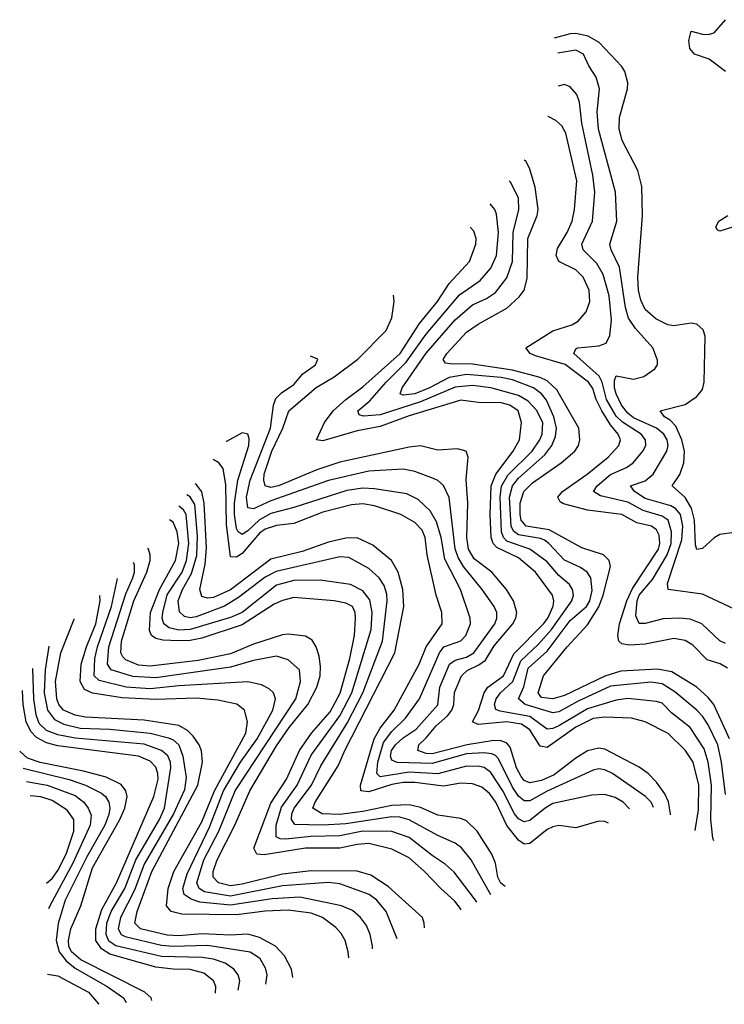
# Model space of a CAD drawing. Header units: inches. Extents: x 884549 to 1028252, y 526810 to 653624.
# Tile 557 of 656: x 966837 to 969286, y 532608 to 536030. Entities that reach past the tile are written whole.
import ezdxf

# ---------------------------------------------------------------- set-up
doc = ezdxf.new("R2010")
doc.units = ezdxf.units.IN
doc.header["$MEASUREMENT"] = 0
doc.layers.add('A9563', color=7, linetype='Continuous')

msp = doc.modelspace()

# ---------------------------------------------------------------- linework, layer by layer
at = {"layer": 'A9563', "color": 5}
for points, elevation in [([(969290, 535849.6), (969232.6, 535892.6), (969181.7, 535910), (969165.8, 535930), (969162.4, 535957.6), (969170, 535990.6), (969210, 535979.3), (969230, 535978.4), (969250, 535984.4), (969289.5, 536030)], 2180), ([(969370, 534254.8), (969270, 534241.2), (969250, 534229.7), (969210, 534191.7), (969190, 534188.8), (969184.9, 534204.9), (969181.7, 534290), (969171.7, 534331.7), (969149.1, 534369.1), (969104.7, 534410), (969130.6, 534449.4), (969144.8, 534490), (969147.1, 534530), (969137.7, 534570), (969117.1, 534617.1), (969097.7, 534637.7), (969078, 534650), (969063, 534670), (969150, 534692.9), (969190, 534719.8), (969210, 534745.2), (969215.6, 534770), (969219.3, 534930), (969212.2, 534952.2), (969190, 534971.8), (969170, 534975.2), (969110, 534966.1), (969089.7, 534970), (969048, 534990), (969010, 535022.7), (968995.6, 535055.6), (968987.5, 535090), (968985, 535135), (969001.5, 535350), (968999.2, 535450), (968985.3, 535505.3), (968930.6, 535610), (968920.7, 535650), (968921.9, 535690), (968948.8, 535790), (968949.9, 535810), (968939.3, 535850), (968930, 535866.8), (968850.2, 535950.2), (968812.3, 535972.3), (968770, 535981.8), (968750, 535981), (968694.4, 535965.8)], 2220), ([(969321.4, 533981.4), (969210, 534033.4), (969089.9, 534049.9), (969088.5, 534070), (969137.8, 534222.2), (969141.2, 534270), (969133.4, 534310), (969116.9, 534330), (969100.2, 534340.2), (969010, 534366.3), (968973, 534390), (968959.8, 534410), (969010, 534427.6), (969038.5, 534450), (969086.1, 534530), (969090.2, 534550), (969087.1, 534570), (969075.8, 534590), (969049.8, 534609.8), (968970, 534646.6), (968950, 534662.4), (968928.8, 534690), (968909.3, 534730), (968904.5, 534750), (968903.8, 534776.2), (968910, 534792.5), (968970, 534781.1), (969005.6, 534790), (969044, 534816), (969053.1, 534830), (969052.9, 534847.1), (969037.5, 534890), (968977.2, 534957.2), (968952.5, 534992.5), (968942.4, 535030), (968921.3, 535170), (968892.9, 535230), (968887.8, 535250), (968911.7, 535330), (968908, 535430), (968848.3, 535650), (968844.3, 535710), (968851.7, 535790), (968840.4, 535830), (968814.7, 535870), (968796.7, 535910), (968770, 535924.6), (968707.1, 535913.4)], 2240), ([(969290, 533862), (969270, 533871.3), (969207.8, 533930), (969166.6, 533946.6), (969130, 533950.5), (969072.6, 533947.4), (969010, 533931), (968990, 533931.4), (968977.7, 533957.7), (968982.6, 534010), (968990.2, 534030), (969035.6, 534084.4), (969086.7, 534170), (969100.7, 534210), (969102, 534250), (969090.5, 534290), (969070, 534304.9), (969003.6, 534323.6), (968950, 534352.9), (968855.3, 534375.3), (968831.3, 534390), (968843.2, 534410), (968890, 534449.7), (968946.1, 534473.9), (968968.3, 534490), (969002, 534530), (969012.3, 534550), (969011.3, 534570), (968996.9, 534590), (968931.6, 534631.6), (968910, 534652.4), (968876.3, 534710), (968860.9, 534770), (968850.9, 534790.9), (968762.2, 534870), (968770, 534885.7), (968777, 534890), (968850, 534896.4), (968874.6, 534905.4), (968887.5, 534932.5), (968893.5, 534986.5), (968885.3, 535070), (968864.4, 535144.4), (968842.5, 535182.5), (968794.5, 535230), (968789.9, 535249.9), (968827, 535330), (968835.4, 535430), (968828.8, 535490), (968791, 535670), (968782.9, 535742.9), (968773.3, 535770), (968750, 535796.4), (968730, 535804.5), (968707.7, 535799.4)], 2260), ([(969296.7, 533776.7), (969270.8, 533790.8), (969225.7, 533805.7), (969175.9, 533855.9), (969150, 533871.8), (969110, 533879.6), (969010, 533859.9), (968956.6, 533856.6), (968930, 533860.7), (968918.8, 533870), (968915.7, 533890), (968921.4, 533930), (968947, 534010), (968966.9, 534053.1), (969056.6, 534190), (969061.6, 534210), (969059, 534239), (969050, 534257.4), (969032.1, 534270), (968981.8, 534281.8), (968930, 534310.2), (968810, 534325), (968727.2, 534347.2), (968714.7, 534354.7), (968707, 534370), (968723.4, 534390), (968809.2, 534450.8), (968882.3, 534510), (968919, 534550), (968925, 534570), (968916.3, 534590), (968890, 534621.7), (968860.5, 534670), (968840.7, 534710), (968828.7, 534748.7), (968813.1, 534770), (968732.1, 534832.1), (968630, 534861.5), (968610.6, 534870), (968595.6, 534890), (968690, 534948.6), (968756, 534970), (968777.9, 534982.1), (968805.8, 535014.2), (968817.8, 535050), (968816.1, 535090), (968795.4, 535135.4), (968770, 535161), (968710, 535189.9), (968701.5, 535210), (968705.4, 535234.6), (968739.1, 535290), (968756.4, 535330), (968764.7, 535370), (968772.7, 535470), (968735.4, 535635.4), (968721.3, 535661.3), (968699.9, 535679.9), (968673.4, 535693.4), (968672.6, 535693.6)], 2280), ([(969303.3, 533530), (969249.6, 533650), (969230, 533674.5), (969190.3, 533710), (969103.1, 533763.1), (969052.9, 533772.9), (968925.9, 533765.9), (968870, 533748.6), (968730, 533681.4), (968690, 533670), (968650, 533674.2), (968639, 533690), (968657.6, 533750), (968739, 533850), (968810, 533926.9), (968850, 533989), (968865, 534030), (968890.2, 534130), (968885.8, 534150), (968866.3, 534170), (968790, 534194.5), (968676.7, 534256.7), (968597.1, 534270), (968580, 534290), (968575.6, 534310), (968576.3, 534350), (968589, 534390), (968619.2, 534420.8), (968718.6, 534490), (968765.9, 534530), (968778.4, 534550), (968784, 534570), (968780.5, 534610), (968703, 534743), (968670, 534775.2), (968646, 534786), (968550, 534811.7), (968410, 534833.2), (968333.4, 534833.4), (968316.6, 534836.6), (968308.8, 534848.8), (968321, 534870), (968390, 534943.7), (968430, 534971.8), (968530, 535027.2), (968573, 535067), (968589.7, 535090.3), (968600.5, 535130), (968602.3, 535270), (968635, 535350), (968638.3, 535370), (968628, 535448), (968609.5, 535510), (968596.6, 535536.6), (968590.3, 535542)], 2320), ([(969290, 533336.9), (969275.3, 533450), (969262.5, 533510), (969230, 533579.4), (969210, 533609.9), (969190, 533630.3), (969113.5, 533693.5), (969070, 533721.7), (969030, 533727), (968890, 533713.4), (968778.1, 533661.9), (968710, 533624.7), (968690, 533621), (968593.1, 533650), (968570.8, 533670), (968588.7, 533711.3), (968604.4, 533775.6), (968670, 533835.4), (968750, 533941.9), (968806.5, 533990), (968818.3, 534010), (968825.8, 534045.8), (968821.9, 534090), (968809.2, 534110), (968785.8, 534125.8), (968730, 534151.1), (968675.8, 534210), (968660.5, 534220.5), (968646.9, 534226.9), (968570, 534239.3), (968552.6, 534252.6), (968545.2, 534270), (968538.7, 534370), (968549.6, 534410), (968570, 534436.2), (968662.2, 534517.8), (968685.9, 534550), (968698.8, 534581.2), (968702, 534610), (968693.3, 534650), (968667.8, 534707.8), (968650.3, 534730), (968622.1, 534750), (968550, 534778.3), (968510, 534786.1), (968390, 534796.9), (968330, 534786.7), (968261.2, 534750), (968210, 534729.4), (968170, 534724.8), (968158.7, 534730), (968165.7, 534750), (968250, 534870.8), (968350, 534986.7), (968410, 535038.8), (968459, 535061), (968490, 535081.3), (968530, 535132.3), (968549.4, 535190), (968552, 535290), (968572.1, 535370), (968569.9, 535410), (968543.8, 535463.8), (968538, 535470.4)], 2340), ([(969249.2, 533175.9), (969245.4, 533185.4), (969238.3, 533250), (969241.4, 533370), (969230, 533449.8), (969215.5, 533495.5), (969167.2, 533570), (969101.5, 533621.5), (969070, 533654), (969050, 533659.9), (968950.2, 533670.2), (968910, 533665.4), (968810, 533635.2), (968710, 533575.8), (968690, 533566.3), (968670, 533564.5), (968610, 533608.7), (968506.2, 533626.2), (968492.1, 533632.1), (968487.3, 533650), (968493.1, 533670), (968507.9, 533690), (968550.4, 533729.6), (968578.3, 533801.7), (968640.3, 533859.7), (968685.4, 533910), (968755.3, 534010), (968762, 534030), (968758, 534050), (968747.3, 534067.3), (968710, 534098.6), (968670, 534145.3), (968610.3, 534190.3), (968530, 534218.1), (968518.2, 534230), (968511.5, 534250), (968506.1, 534370), (968511.4, 534408.6), (968533.4, 534446.6), (968618.4, 534530), (968644.9, 534570), (968652.2, 534590), (968654.9, 534630), (968633.4, 534673.4), (968604, 534704), (968570, 534723.7), (968474.5, 534750), (968410, 534758.1), (968350, 534753), (968230, 534701.7), (968090, 534656.5), (968032.3, 534652.3), (968017.2, 534657.2), (968011.6, 534670), (968054.2, 534705.8), (968110.6, 534770), (968180.4, 534839.6), (968250, 534936.7), (968365.8, 535074.2), (968436.9, 535123.1), (968473.9, 535166.1), (968494.1, 535210), (968500.4, 535290), (968493.7, 535353.7), (968488.5, 535370), (968472.2, 535390), (968472, 535390.1)], 2360), ([(969370, 535326.4), (969270, 535294.7), (969260.2, 535300.2), (969255.6, 535310), (969267, 535330), (969297.4, 535350)], 2180), ([(969183.8, 533212.1), (969196, 533284), (969197.1, 533370), (969176.9, 533450), (969150, 533490.8), (969090, 533549.2), (969010, 533589.1), (968962.7, 533602.7), (968870, 533606.4), (968830, 533601.5), (968770, 533571.6), (968670, 533500.1), (968645.3, 533505.3), (968610, 533562.3), (968581, 533581), (968529.9, 533590.1), (968430, 533579.9), (968411, 533590), (968430.8, 533629.2), (968451.1, 533690), (968463.5, 533710), (968518.3, 533750), (968553.6, 533826.4), (968657.4, 533930), (968672.1, 533950), (968691.2, 533991.2), (968693.5, 534010), (968688.8, 534030), (968629.9, 534110), (968570, 534159.5), (968495.6, 534195.6), (968482.5, 534210), (968475.6, 534230), (968471.9, 534310), (968475.1, 534410), (968491.1, 534450), (968552.1, 534530), (968574.2, 534570), (968581.1, 534630), (968568.8, 534670), (968540.8, 534690), (968510, 534697.9), (968430, 534700.1), (968370, 534707.5), (968190, 534653.4), (968090, 534616.3), (968010, 534601), (967890, 534566.3), (967868.1, 534570), (967895.8, 534630), (967925.8, 534670), (967970, 534709.7), (968030, 534754.1), (968159.6, 534870), (968226.2, 534973.8), (968288.6, 535050), (968330, 535113.1), (968399.9, 535190), (968422.3, 535250), (968423.2, 535270), (968415.4, 535295.4), (968402.1, 535309.2)], 2380), ([(969098.7, 533266.7), (969099, 533270), (969091.7, 533311.7), (969079.1, 533339.1), (969050, 533380.5), (969021.4, 533410), (968990, 533431.8), (968870, 533495), (968850, 533498.2), (968810, 533488.5), (968770, 533463.8), (968694.4, 533405.6), (968650, 533386.2), (968610, 533377.9), (968590, 533385.4), (968579.1, 533399.1), (968563.8, 533430), (968541.2, 533501.2), (968530, 533515.3), (968510, 533524.1), (968484.5, 533524.5), (968391.7, 533510), (968270, 533478.8), (968250, 533479.2), (968220.4, 533490), (968224.1, 533510), (968250, 533533.6), (968284.2, 533575.8), (968324.1, 533610), (968338.7, 533630), (968345.6, 533650), (968348.2, 533691.8), (968372.1, 533750), (968391.9, 533768.1), (968432.6, 533787.4), (968455.5, 533804.5), (968485.9, 533854.1), (968551.1, 533930), (968561.3, 533950), (968564.8, 533970), (968553.3, 534010), (968528.7, 534050), (968478.2, 534110), (968416.6, 534156.6), (968396.2, 534190), (968390.8, 534230), (968394.6, 534350), (968388.5, 534431.5), (968396, 534510), (968388.2, 534530), (968358.6, 534538.6), (968290, 534533.8), (968230, 534548.6), (968190, 534544.2), (967950, 534492.7), (967870, 534465.6), (967736.1, 534410), (967710, 534404.1), (967689.7, 534409.7), (967684.9, 534430), (967687, 534450), (967713.5, 534530), (967751.1, 534610), (967772.8, 534670), (967867.8, 534752.2), (967930, 534789), (968012.3, 534850), (968110.3, 534950), (968130, 534993.7), (968138.2, 535050), (968135.7, 535072.9)], 2420), ([(969039.8, 533292.3), (969031.5, 533310), (969011.8, 533330), (968896.5, 533410), (968870, 533423.3), (968850, 533425.8), (968830, 533422), (968670, 533349.2), (968610, 533315.4), (968590, 533315), (968570, 533331.7), (968550, 533362.7), (968500.6, 533460.6), (968490, 533472.6), (968478.1, 533478.1), (968450, 533481.7), (968390, 533478.6), (968270, 533444.3), (968148.4, 533448.4), (968130, 533456.5), (968125.8, 533470), (968129.3, 533490), (968142.7, 533510), (968170, 533534.6), (968215.3, 533564.7), (968290, 533648.4), (968296.5, 533710), (968330.2, 533789.8), (968350, 533803.7), (968390, 533814.1), (968415.6, 533830), (968487.7, 533930), (968495.1, 533950), (968494.7, 533970), (968485.6, 533990), (968443.8, 534050), (968379.1, 534130), (968360.8, 534160.8), (968350.7, 534190.7), (968329.9, 534369.9), (968310, 534410.6), (968290, 534428.2), (968275, 534435), (968210, 534459.9), (968170, 534467.9), (968050, 534461.4), (967910, 534428.4), (967710, 534357.3), (967650, 534329.9), (967630, 534333.6), (967625.3, 534370), (967638.1, 534430), (967708.3, 534610), (967719, 534690), (967726.7, 534713.3), (967746.4, 534733.6), (967790, 534762.1), (967821.3, 534798.7), (967865.1, 534830), (967873.6, 534850), (967848.1, 534860.7)], 2440), ([(968956.1, 533287.3), (968933.5, 533310), (968906.7, 533326.7), (968870, 533336.9), (968825.1, 533334.9), (968690, 533305.5), (968662.7, 533290), (968610, 533246.2), (968590, 533241.8), (968570, 533252.1), (968556, 533270), (968516.1, 533350), (968473.8, 533413.8), (968450.8, 533430.8), (968434.3, 533434.3), (968390, 533435), (968290, 533408.9), (968190, 533415), (968090, 533398.9), (968077.9, 533410), (968081.1, 533450), (968101.8, 533518.2), (968130, 533555.6), (968177.9, 533602.1), (968226.2, 533670), (968295.7, 533830), (968311.1, 533850), (968370, 533871.2), (968387.1, 533890), (968403.2, 533930), (968402.5, 533950), (968368.7, 534050), (968314.7, 534154.7), (968301.2, 534230), (968285.3, 534285.3), (968263.2, 534323.2), (968222.2, 534362.2), (968182.2, 534382.2), (968070, 534399.8), (968030, 534401.7), (967973.4, 534393.4), (967790, 534334.1), (967710, 534314), (967670, 534291.6), (967630, 534253.1), (967610, 534240.5), (967596.4, 534250), (967590, 534261.6), (967583, 534310), (967583.4, 534350), (967594.7, 534430), (967633.3, 534550), (967634.6, 534574.6), (967629.8, 534589.8), (967610, 534593.7), (967556.3, 534563.7), (967555.1, 534563.4)], 2460), ([(968882.9, 533237.2), (968870, 533243.1), (968850, 533244.1), (968770, 533221.1), (968710, 533229.2), (968690, 533225.3), (968670, 533215.3), (968610, 533166.3), (968590, 533163.9), (968570, 533178.3), (968530, 533229.9), (968492.1, 533310), (968470, 533340.7), (968442.8, 533362.8), (968410, 533373.9), (968370, 533376.5), (968310, 533365.5), (968210, 533378.8), (968170, 533378.8), (968130, 533372), (968050, 533345.8), (968022.7, 533350), (968021, 533370), (968068.9, 533531.1), (968090, 533567.4), (968138, 533630), (968225, 533790), (968249.6, 533850.4), (968305.6, 533930), (968304.4, 533970), (968284, 534030), (968252.8, 534170), (968246, 534230), (968235.5, 534255.5), (968210, 534282.5), (968161.2, 534310), (968070, 534340.6), (968030, 534347), (967990, 534343.5), (967890, 534318.6), (967790, 534278.7), (967730, 534271.5), (967690, 534259.1), (967670, 534245.7), (967610, 534175.1), (967590, 534161.6), (967570, 534163.4), (967555.5, 534275.5), (967553.1, 534413.1), (967544.5, 534470), (967528.6, 534490), (967509.1, 534501.2)], 2480), ([(968524.6, 533016.8), (968509.4, 533029.4), (968499.1, 533050), (968490, 533098), (968477.8, 533130), (968426.9, 533210), (968390, 533246.1), (968370, 533254), (968290, 533265.6), (968230, 533292.4), (968190, 533301.2), (968130, 533298.9), (968030, 533277.7), (967950, 533268), (967887.6, 533270), (967855.4, 533290), (967863.5, 533310), (967943.3, 533436.7), (967966.4, 533490), (968140.6, 533830), (968171.7, 533990), (968168.2, 534050), (968152.7, 534110), (968129.4, 534150), (968064.2, 534204.2), (968010, 534229.3), (967970, 534228.4), (967910, 534213.7), (967818.4, 534181.6), (967710, 534154.6), (967570, 534048.9), (967510, 534022.1), (967490, 534018.9), (967470, 534025.5), (967463.3, 534050), (967482, 534138), (967486.1, 534193.9), (967478.1, 534350), (967469.5, 534389.5), (967452.7, 534412.7), (967446.7, 534417)], 2520), ([(968474.4, 532988), (968405.9, 533110), (968371.9, 533151.9), (968350, 533167.6), (968290, 533194.6), (968190, 533249.6), (968158.2, 533258.2), (968130, 533259.3), (967970, 533234.8), (967890, 533230), (967792.8, 533232.8), (967781.4, 533250), (967782.8, 533270), (967790.4, 533290), (967850.7, 533369.3), (967883.4, 533436.6), (967975, 533585), (968029.6, 533690), (968097.8, 533870), (968113.7, 534010), (968112.9, 534032.9), (968103.9, 534063.9), (968086.7, 534090), (968050, 534122.3), (967980.4, 534160.4), (967950, 534163.4), (967728, 534112), (967690, 534092.4), (967597.8, 534022.2), (967548.4, 533991.6), (967450, 533955), (967430, 533951.6), (967410, 533955.2), (967391.9, 533971.9), (967387.4, 534010), (967402.9, 534050), (967434.5, 534105.5), (967452.4, 534167.6), (967455.4, 534235.4), (967445.5, 534345.5), (967430, 534371.4), (967417.9, 534378.1)], 2540), ([(968425.5, 532963.4), (968421.2, 532970), (968347, 533067), (968315.5, 533095.5), (968270, 533125.1), (968190, 533187.9), (968130, 533209), (968030, 533209.6), (967950, 533192.9), (967848.7, 533191.3), (967761.8, 533181.8), (967742.6, 533182.6), (967728, 533190), (967728.8, 533230), (967747.4, 533292.6), (967801.7, 533370), (967850, 533474.3), (967949.6, 533610.4), (967990.7, 533690), (968058.6, 533910), (968061.4, 533970), (968053.3, 534013.3), (968030, 534045.3), (967986.4, 534066.4), (967881.7, 534081.7), (967790, 534081), (967730, 534065.2), (967610.1, 533970), (967570, 533952.5), (967430, 533910.4), (967390, 533908.4), (967356, 533916), (967337.8, 533930), (967332.7, 533950), (967334.7, 533970), (967350, 534030.5), (967401.2, 534110), (967417.1, 534150), (967425.2, 534210), (967415, 534310), (967406.2, 534326.2), (967390.5, 534339)], 2560), ([(968370.8, 532935.9), (968365.9, 532945.9), (968348, 532968), (968300.1, 533010), (968244.3, 533070), (968190, 533116.6), (968130, 533147.2), (968050, 533166.6), (968010, 533163.2), (967950, 533150), (967830, 533150.5), (967687.1, 533127.1), (967660.7, 533130), (967650.8, 533150), (967710, 533306.8), (967764.3, 533390), (967809, 533490), (967851, 533550), (967915.5, 533624.5), (967950.4, 533689.6), (967984, 533810), (968000.7, 533890), (968004.5, 533950), (968002.5, 533970), (967994, 533990), (967970, 534002.6), (967930, 534010.6), (967790, 534021.9), (967750, 534011.6), (967721.5, 533998.5), (967610, 533927.2), (967470, 533880.9), (967430, 533872.7), (967390, 533870.9), (967334, 533874), (967310, 533879.7), (967295.5, 533890), (967287.6, 533907.6), (967292.1, 533970), (967322.4, 534050), (967379, 534150), (967390, 534210), (967384.3, 534250), (967370, 534283.2), (967358, 534292)], 2580), ([(968243.5, 532873.8), (968243.1, 532890), (968236.9, 532910), (968117.1, 533017.1), (968056.8, 533056.8), (968010, 533070.4), (967850, 533071.6), (967750, 533060), (967610, 533025), (967570, 533020.1), (967528.4, 533030), (967509.6, 533050), (967509.7, 533070), (967523.5, 533110), (967584.9, 533230), (967636.8, 533350), (967730, 533506.8), (967773, 533570), (967838, 533650), (967869.4, 533710), (967880.9, 533750), (967882.5, 533782.5), (967877.9, 533817.9), (967867.6, 533850), (967853.3, 533873.3), (967830, 533886.9), (967770, 533894.3), (967750, 533891.6), (967650, 533859.1), (967570, 533826.2), (967456.7, 533803.3), (967290, 533782.8), (967250, 533787), (967205.4, 533805.4), (967195, 533815), (967189.1, 533829.1), (967191, 533870), (967233.4, 534010), (967278.8, 534110), (967290.2, 534150), (967290.5, 534170), (967284.3, 534190), (967281.8, 534192.8)], 2620), ([(968148.9, 532835.6), (968110.8, 532930), (968078.6, 532970), (968051.8, 532990), (967950, 533026.7), (967910, 533031.3), (967750, 533020), (967570, 532983.7), (967478.7, 532998.8), (967460.4, 533010), (967452.9, 533030), (967477.2, 533110), (967529.6, 533210), (967585.5, 533350), (967796.3, 533670), (967813.3, 533730), (967809.2, 533770), (967770, 533804.9), (967730, 533818), (967650, 533803), (967570, 533780.2), (967310, 533742.7), (967230, 533746.9), (967155.2, 533770), (967141.8, 533790), (967146.6, 533850), (967205.4, 534034.6), (967230.8, 534090), (967236.6, 534110), (967235.7, 534135.7), (967232.8, 534143.7)], 2640), ([(968062.9, 532801), (968062.6, 532810), (968054.6, 532850), (968041.7, 532881.7), (968021.6, 532910), (967994.1, 532934.1), (967955.1, 532950), (967810, 532980.4), (967714.6, 532974.6), (967570, 532952.6), (967463.2, 532963.2), (967432.8, 532972.8), (967408.7, 532990), (967404.1, 533010), (967419.1, 533060.9), (967496.5, 533223.5), (967545.7, 533350), (967604.4, 533450), (967662.5, 533530), (967716.4, 533630), (967725.9, 533670), (967719.4, 533690), (967704, 533704), (967677.7, 533717.7), (967630, 533729.1), (967390, 533715.2), (967290, 533704.2), (967207.2, 533710), (967112.9, 533732.9), (967095.7, 533750), (967097.8, 533810), (967107.6, 533850), (967156.3, 533990), (967176.5, 534087.3)], 2660), ([(967980.6, 532769.4), (967979, 532790), (967968.4, 532830), (967954.4, 532854.4), (967935.2, 532875.2), (967889.3, 532909.3), (967850, 532924.1), (967770, 532934.8), (967690, 532931.3), (967590, 532919), (967400.9, 532920.9), (967363.8, 532930), (967346.9, 532950), (967352.7, 533010), (967372.6, 533070), (967470, 533241.9), (967514.4, 533350), (967623.2, 533550), (967629, 533590), (967617.8, 533630), (967591.5, 533651.5), (967525.4, 533665.4), (967450, 533672.3), (967310, 533667.5), (967193.3, 533673.3), (967090, 533688.8), (967062.1, 533702.1), (967046.7, 533730), (967051, 533790), (967069, 533850), (967101.6, 533930), (967116.9, 534010), (967115.9, 534028.7)], 2680), ([(967786.5, 532700.6), (967781.4, 532730), (967756.8, 532776.8), (967726.1, 532810), (967670, 532839.8), (967630, 532851.6), (967570, 532848.5), (967470, 532853.3), (967390, 532845.9), (967350, 532847.8), (967256.8, 532870), (967236.8, 532890), (967245.1, 532930), (967296.4, 533070), (967455.7, 533370), (967471.8, 533450), (967468.8, 533488.8), (967461.1, 533510), (967439.8, 533539.8), (967419.9, 533559.9), (967390, 533576.4), (967270, 533595.5), (967065.3, 533605.3), (967030, 533613.4), (966989.2, 533630), (966972.7, 533650), (966966.1, 533670), (966961.2, 533730), (966979.5, 533830), (967026.7, 533946.7), (967026.4, 533948)], 2720), ([(966938.4, 533852.2), (966925.8, 533770), (966922.5, 533690), (966934.2, 533630), (966957.7, 533597.7), (966990, 533581.6), (967047.4, 533567.4), (967150, 533564.5), (967290, 533550.8), (967354.1, 533534.1), (967370, 533527.1), (967390, 533510), (967404.3, 533470), (967415.9, 533395.9), (967410, 533353.7), (967371.8, 533270), (967270, 533094.8), (967235.8, 533004.2), (967187.7, 532910), (967179.8, 532870), (967189.9, 532850), (967203.2, 532843.2), (967330, 532813.8), (967370, 532809.4), (967490, 532813), (967638.2, 532790), (967670.8, 532770), (967690, 532734.2), (967695.8, 532710), (967691.4, 532677.7)], 2740), ([(967596.3, 532657.1), (967602, 532690), (967596.2, 532710), (967580.8, 532730), (967550.6, 532750.6), (967510, 532764.8), (967471.1, 532771.1), (967330, 532774.2), (967170.6, 532810.6), (967147.2, 532827.2), (967138.1, 532850), (967140.3, 532890), (967154.6, 532930), (967202.2, 533010), (967241.2, 533110), (967322.6, 533250), (967339.9, 533290), (967362.2, 533430), (967360.7, 533450), (967351.6, 533471.6), (967330, 533490.2), (967270, 533512.3), (967030, 533532.5), (966970, 533544.5), (966930, 533559.1), (966904.4, 533584.4), (966894.4, 533614.4), (966886.2, 533670), (966883.1, 533774.9)], 2760), ([(967517, 532646.4), (967518.7, 532670), (967510.4, 532690), (967476.4, 532716.4), (967430, 532728.8), (967370, 532729.7), (967310, 532737), (967150, 532782), (967121, 532801), (967101.9, 532830), (967101.4, 532870), (967122.1, 532937.9), (967173.2, 533030), (967303, 533330), (967317.7, 533390), (967317.1, 533410), (967310, 533432.3), (967290, 533453.1), (967250.5, 533470.5), (966970, 533506), (966930, 533516.2), (966895.4, 533535.4), (966875.6, 533555.6), (966859.6, 533590), (966849.6, 533650), (966847.2, 533698.9)], 2780), ([(967296.5, 532621.7), (967293.4, 532630), (967272.5, 532650), (967050, 532761.9), (967016.9, 532790), (967007.8, 532810), (967006.3, 532830), (967015.1, 532870), (967049.4, 532950), (967090, 533081.9), (967184.5, 533250), (967202.6, 533290), (967210.5, 533330), (967206, 533350), (967190, 533371.9), (967137.8, 533397.8), (967058.5, 533418.5), (966908, 533448), (966863.8, 533463.7), (966837.1, 533487.7)], 2820), ([(966848.8, 533428.5), (967009.1, 533389.1), (967066.2, 533370), (967121.8, 533341.8), (967135.6, 533330), (967147.4, 533310), (967150.5, 533290), (967147.1, 533267.1), (967132.9, 533230), (967070, 533121), (966995.4, 532970), (966970.7, 532889.3), (966964.3, 532830), (966974.5, 532790), (966998.7, 532758.7), (967030, 532733.4), (967141.5, 532670), (967197.7, 532630), (967207.3, 532614.3)], 2840), ([(966860.5, 533382.6), (966932.7, 533370), (967030, 533333.1), (967059.5, 533310), (967074.9, 533290), (967084.9, 533264.9), (967082, 533230), (967021.5, 533098.5), (966941.5, 532950), (966937.2, 532939.3)], 2860), ([(966930.8, 533028.6), (966950, 533045.7), (966970, 533073.2), (966998.9, 533130), (967025.1, 533210), (967025.4, 533250), (967002.5, 533282.5), (966950, 533316.6), (966910, 533329.1), (966873.3, 533332.2)], 2880), ([(966934.3, 532712.1), (966970, 532707.4), (967075.8, 532650), (967111.5, 532610), (967111.9, 532607.9)], 2860)]:
    msp.add_lwpolyline(points, dxfattribs=dict(at, elevation=elevation))

doc.saveas('drawing.dxf')
